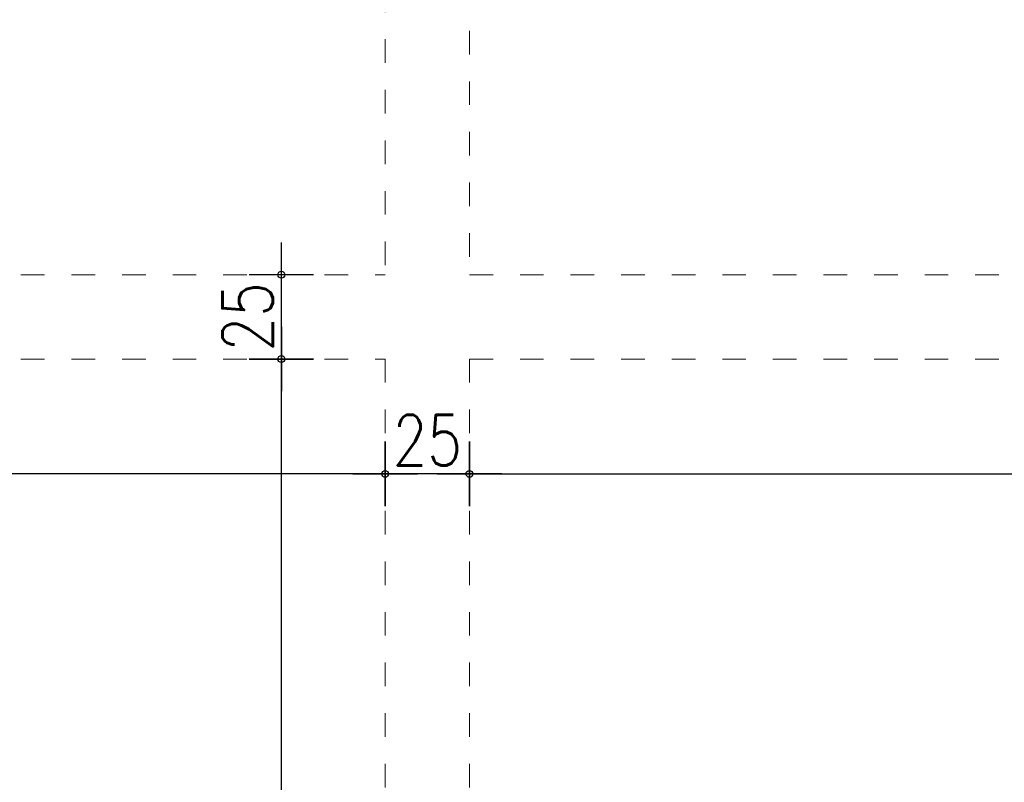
# Model space of a CAD drawing. Header units: millimetres. Extents: x 22865 to 60762, y -18816 to 15611.
# Tile 315 of 517: x 33467 to 33759, y 8425 to 8651. Entities that reach past the tile are written whole.
import ezdxf

# ---------------------------------------------------------------- set-up
doc = ezdxf.new("R2010")
doc.units = ezdxf.units.MM
doc.linetypes.add('DASHED', pattern=[15, 7, -8])
doc.layers.add('CIENKA', color=1, linetype='Continuous', lineweight=13)
doc.layers.add('WYMIARY', color=6, linetype='Continuous')
doc.styles.add('1-100', font='simplex.shx', dxfattribs={"width": 0.8, "height": 15})
doc.dimstyles.new('1-100', dxfattribs={"dimscale": 0.5, "dimtxt": 100, "dimasz": 1, "dimexe": 0.18, "dimexo": 0.0625, "dimgap": 5, "dimtad": 1, "dimdec": 1, "dimzin": 0, "dimdsep": 46, "dimtxsty": '1-100', "dimblk1": 'K', "dimblk2": 'K', "dimsah": 1, "dimcen": 0.09, "dimse1": 1, "dimse2": 1, "dimadec": 0, "dimazin": 0, "dimtfac": 1, "dimtdec": 1, "dimtofl": 0, "dimtmove": 0, "dimatfit": 3, "dimldrblk": 'K', "dimfxl": 0, "dimtolj": 1, "dimtzin": 0, "dimarcsym": 0})

# ---------------------------------------------------------------- blocks, each defined once
blk = doc.blocks.new('K')
for p, q in [((0, -19.11), (0, 19.11)), ((-19.11, 0), (19.11, 0))]:
    blk.add_line(p, q)
blk.add_circle((0, 0), 2.02)
blk = doc.blocks.new('*D1766')
at = {"layer": 'WYMIARY', "color": 0, "lineweight": -2}
blk.add_line((33544.12, 8100.9), (33544.12, 8549.9), dxfattribs=at)
at = {"layer": 'WYMIARY', "color": 0, "linetype": 'ByBlock', "lineweight": -2, "xscale": 0.5, "yscale": 0.5, "zscale": 0.5}
for p, rotation in [((33544.12, 8550.4), 90), ((33544.12, 8100.4), 270)]:
    blk.add_blockref('K', p, dxfattribs=dict(at, rotation=rotation))
at = {"layer": 'WYMIARY', "color": 0, "ltscale": 0.2, "insert": (33534.12, 8325.4), "char_height": 15, "attachment_point": 5, "rotation": 90, "style": '1-100'}
blk.add_mtext('\\A1;450', dxfattribs=at)
blk = doc.blocks.new('*D1767')
at = {"layer": 'WYMIARY', "color": 0, "lineweight": -2}
blk.add_line((33544.12, 8550.9), (33544.12, 8574.9), dxfattribs=at)
at = {"layer": 'WYMIARY', "color": 0, "linetype": 'ByBlock', "lineweight": -2, "xscale": 0.5, "yscale": 0.5, "zscale": 0.5}
for p, rotation in [((33544.12, 8575.4), 90), ((33544.12, 8550.4), 270)]:
    blk.add_blockref('K', p, dxfattribs=dict(at, rotation=rotation))
at = {"layer": 'WYMIARY', "color": 0, "ltscale": 0.2, "insert": (33534.12, 8562.9), "char_height": 15, "attachment_point": 5, "rotation": 90, "style": '1-100'}
blk.add_mtext('\\A1;25', dxfattribs=at)
blk = doc.blocks.new('*D1831')
at = {"layer": 'WYMIARY', "color": 0, "lineweight": -2}
blk.add_line((33600.4, 8516.35), (34151.4, 8516.35), dxfattribs=at)
at = {"layer": 'WYMIARY', "color": 0, "linetype": 'ByBlock', "lineweight": -2, "xscale": 0.5, "yscale": 0.5, "zscale": 0.5, "rotation": 180}
blk.add_blockref('K', (33599.9, 8516.35), dxfattribs=at)
at = {"layer": 'WYMIARY', "color": 0, "linetype": 'ByBlock', "lineweight": -2, "xscale": 0.5, "yscale": 0.5, "zscale": 0.5}
blk.add_blockref('K', (34151.9, 8516.35), dxfattribs=at)
at = {"layer": 'WYMIARY', "color": 0, "ltscale": 0.2, "insert": (33875.9, 8526.35), "char_height": 15, "attachment_point": 5, "style": '1-100'}
blk.add_mtext('\\A1;552.0', dxfattribs=at)
blk = doc.blocks.new('*D1832')
at = {"layer": 'WYMIARY', "color": 0, "lineweight": -2}
blk.add_line((33599.4, 8516.35), (33575.4, 8516.35), dxfattribs=at)
at = {"layer": 'WYMIARY', "color": 0, "linetype": 'ByBlock', "lineweight": -2, "xscale": 0.5, "yscale": 0.5, "zscale": 0.5, "rotation": 180}
blk.add_blockref('K', (33574.9, 8516.35), dxfattribs=at)
at = {"layer": 'WYMIARY', "color": 0, "linetype": 'ByBlock', "lineweight": -2, "xscale": 0.5, "yscale": 0.5, "zscale": 0.5}
blk.add_blockref('K', (33599.9, 8516.35), dxfattribs=at)
at = {"layer": 'WYMIARY', "color": 0, "ltscale": 0.2, "insert": (33587.4, 8526.35), "char_height": 15, "attachment_point": 5, "style": '1-100'}
blk.add_mtext('\\A1;25', dxfattribs=at)
blk = doc.blocks.new('*D1833')
at = {"layer": 'WYMIARY', "color": 0, "lineweight": -2}
blk.add_line((33574.4, 8516.35), (33002.4, 8516.35), dxfattribs=at)
at = {"layer": 'WYMIARY', "color": 0, "linetype": 'ByBlock', "lineweight": -2, "xscale": 0.5, "yscale": 0.5, "zscale": 0.5, "rotation": 180}
blk.add_blockref('K', (33001.9, 8516.35), dxfattribs=at)
at = {"layer": 'WYMIARY', "color": 0, "linetype": 'ByBlock', "lineweight": -2, "xscale": 0.5, "yscale": 0.5, "zscale": 0.5}
blk.add_blockref('K', (33574.9, 8516.35), dxfattribs=at)
at = {"layer": 'WYMIARY', "color": 0, "ltscale": 0.2, "insert": (33307.65, 8526.35), "char_height": 15, "attachment_point": 5, "style": '1-100'}
blk.add_mtext('\\A1;573.0', dxfattribs=at)

msp = doc.modelspace()

# ---------------------------------------------------------------- linework, layer by layer
at = {"layer": 'CIENKA', "color": 1, "linetype": 'DASHED'}
for p, q in [((33599.9, 8842.71), (33599.9, 8575.4)), ((33574.9, 8840.21), (33574.9, 8575.4)), ((33001.9, 8575.4), (33574.9, 8575.4)), ((33599.9, 8575.4), (34201.9, 8575.4)), ((33001.9, 8550.4), (33574.9, 8550.4)), ((33574.9, 8550.4), (33574.9, 8100.4)), ((33599.9, 8550.4), (33599.9, 8100.4)), ((33599.9, 8550.4), (34201.9, 8550.4))]:
    msp.add_line(p, q, dxfattribs=at)

# ---------------------------------------------------------------- dimensions: what is measured, and where the dimension line sits
at = {"layer": 'WYMIARY'}
for base, p1, p2, angle, override, picture, middle in [((33544.12, 8575.4), (33553.68, 8550.4), (33553.68, 8575.4), 90, {"dimdec": 0, "dimtxsty": '1-100', "dimldrblk": 'K'}, '*D1767', (33534.12, 8562.9)), ((33544.12, 8550.4), (33553.68, 8100.4), (33553.68, 8550.4), 90, {"dimdec": 0, "dimtxsty": '1-100', "dimldrblk": 'K'}, '*D1766', (33534.12, 8325.4)), ((33574.9, 8516.35), (33599.9, 8486.08), (33574.9, 8486.08), 180, {"dimdec": 0, "dimtxsty": '1-100', "dimldrblk": 'K'}, '*D1832', (33587.4, 8526.35)), ((34151.9, 8516.35), (33599.9, 8519.62), (34151.9, 8519.62), 180, {"dimtxsty": '1-100', "dimldrblk": 'K'}, '*D1831', (33875.9, 8526.35))]:
    dim = msp.add_linear_dim(base=base, p1=p1, p2=p2, angle=angle, dimstyle='1-100', override=override, dxfattribs=at)
    dim.commit()
    dim.dimension.update_dxf_attribs({"geometry": picture, "text_midpoint": middle})
dim = msp.add_linear_dim(base=(33001.9, 8516.35), p1=(33574.9, 8480.97), p2=(33001.9, 8480.97), angle=180, dimstyle='1-100', override={"dimtxsty": '1-100', "dimldrblk": 'K'}, dxfattribs=at)
dim.commit()
dim.dimension.update_dxf_attribs({"geometry": '*D1833', "text_midpoint": (33307.65, 8516.35), "dimtype": 160})

doc.saveas('drawing.dxf')
